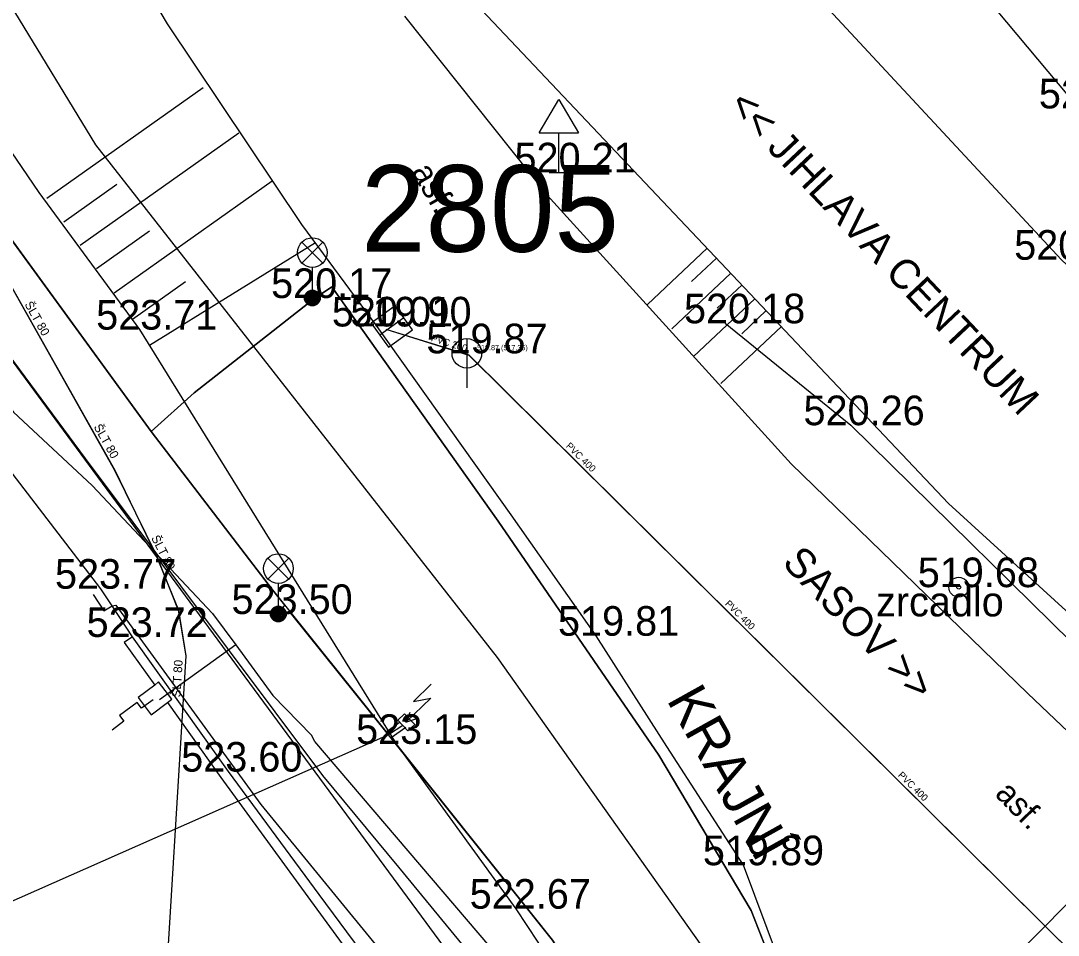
# Model space of a CAD drawing. Extents: x -668867 to -667827, y -1131943 to -1131019.
# Drawn here: x -668556.37 to -668530.11, y -1131413.93 to -1131390.78 of the extents above; entities that cross this region are included whole.
import ezdxf

# ---------------------------------------------------------------- set-up
doc = ezdxf.new("R2010")
doc.units = 0
for name, color, linetype in [('G_Bod_tecka', 7, 'Continuous'), ('G_Bod_vyska', 7, 'Continuous'), ('G_Breh_Teren', 7, 'Continuous'), ('G_Objekty_dopravni', 7, 'Continuous'), ('G_Objekty_technicke', 7, 'Continuous'), ('G_Plochy_zpevnene', 7, 'Continuous'), ('G_Ploty', 7, 'Continuous'), ('G_Ploty_vstupy', 7, 'Continuous'), ('G_Popisy_Nazvy', 7, 'Continuous'), ('G_Popisy_povrchu', 7, 'Continuous'), ('G_Poznamky_odkaz', 7, 'Continuous'), ('G_Site-kanalizace', 7, 'Continuous'), ('G_Site-Rozvadece', 7, 'Continuous'), ('G_Site-Sloupy', 7, 'Continuous'), ('G_Vyskove_srafy', 7, 'Continuous'), ('G_Z_ELsilove_podz_kotovane', 7, 'Continuous'), ('G_Z_KANAL_podz_kotovane', 7, 'Continuous'), ('G_Z_PLYNY_podz_geodeticky', 7, 'Continuous'), ('G_Z_SPOJE_podz_geodeticky', 7, 'Continuous'), ('G_Z_SPOJE_podz_kotovane', 7, 'Continuous'), ('G_Z_SPOJE_podz_priblizne', 7, 'Continuous'), ('G_Z_VODA_podz_kotovane', 7, 'Continuous'), ('G_Zabradli_Svodidla', 7, 'Continuous'), ('Vrstva 1', 7, 'Continuous'), ('Vrstva 12', 7, 'Continuous'), ('Vrstva 17', 7, 'Continuous'), ('Vrstva 2', 7, 'Continuous'), ('Vrstva 25', 7, 'Continuous'), ('Vrstva 3', 7, 'Continuous'), ('Vrstva 4', 7, 'Continuous'), ('Vrstva 8', 7, 'Continuous')]:
    doc.layers.add(name, color=color, linetype=linetype)

msp = doc.modelspace()

# ---------------------------------------------------------------- linework, layer by layer
at = {"layer": 'G_Bod_tecka'}
for p, q in [((-668542.75, -1131394.62), (-668542.75, -1131394.62)), ((-668548.99, -1131397.8), (-668548.99, -1131397.8)), ((-668547.35, -1131398.52), (-668547.35, -1131398.52)), ((-668546.98, -1131398.52), (-668546.98, -1131398.52)), ((-668538.54, -1131398.44), (-668538.54, -1131398.44)), ((-668553.36, -1131398.6), (-668553.36, -1131398.6)), ((-668545.08, -1131399.2), (-668545.08, -1131399.2)), ((-668535.36, -1131401.02), (-668535.36, -1131401.02)), ((-668532.63, -1131405.12), (-668532.63, -1131405.12)), ((-668554.34, -1131405.16), (-668554.34, -1131405.16)), ((-668549.85, -1131405.8), (-668549.85, -1131405.8)), ((-668553.54, -1131406.38), (-668553.54, -1131406.38)), ((-668541.81, -1131406.35), (-668541.81, -1131406.35)), ((-668546.86, -1131409.09), (-668546.86, -1131409.09)), ((-668551.11, -1131409.79), (-668551.11, -1131409.79)), ((-668538.08, -1131412.16), (-668538.08, -1131412.16)), ((-668543.83, -1131413.26), (-668543.83, -1131413.26))]:
    msp.add_line(p, q, dxfattribs=at)
at = {"layer": 'G_Breh_Teren'}
for p, q in [((-668540.27, -1131380.25), (-668529.59, -1131393)), ((-668546.86, -1131409.09), (-668553.36, -1131398.6)), ((-668543.83, -1131413.26), (-668546.86, -1131409.09)), ((-668541.46, -1131416.86), (-668543.83, -1131413.26))]:
    msp.add_line(p, q, dxfattribs=at)
msp.add_lwpolyline([(-668553.36, -1131398.6), (-668555.9, -1131395.13), (-668558.32, -1131391.59), (-668559.57, -1131389.26), (-668560.74, -1131386.88)], dxfattribs=at)
at = {"layer": 'G_Objekty_dopravni'}
for p, q in [((-668543.25, -1131393.62), (-668542.75, -1131392.77)), ((-668542.75, -1131392.77), (-668542.25, -1131393.62)), ((-668543.25, -1131393.62), (-668542.25, -1131393.62)), ((-668542.75, -1131394.62), (-668542.75, -1131393.62)), ((-668543, -1131394.62), (-668542.5, -1131394.62))]:
    msp.add_line(p, q, dxfattribs=at)
at = {"layer": 'G_Objekty_technicke'}
for p, q in [((-668549.255, -1131396.385), (-668548.725, -1131396.915)), ((-668549.255, -1131396.915), (-668548.725, -1131396.385)), ((-668548.99, -1131397.8), (-668548.99, -1131397.025)), ((-668550.115, -1131404.385), (-668549.585, -1131404.915)), ((-668550.115, -1131404.915), (-668549.585, -1131404.385)), ((-668549.85, -1131405.8), (-668549.85, -1131405.025))]:
    msp.add_line(p, q, dxfattribs=at)
for centre, radius in [((-668548.99, -1131396.65), 0.375), ((-668548.99, -1131397.8), 0.2), ((-668548.99, -1131397.8), 0.18), ((-668548.99, -1131397.8), 0.16), ((-668548.99, -1131397.8), 0.14), ((-668548.99, -1131397.8), 0.12), ((-668548.99, -1131397.8), 0.1), ((-668548.99, -1131397.8), 0.08), ((-668548.99, -1131397.8), 0.06), ((-668548.99, -1131397.8), 0.04), ((-668548.99, -1131397.8), 0.02), ((-668549.85, -1131404.65), 0.375), ((-668549.85, -1131405.8), 0.2), ((-668549.85, -1131405.8), 0.18), ((-668549.85, -1131405.8), 0.16), ((-668549.85, -1131405.8), 0.14), ((-668549.85, -1131405.8), 0.12), ((-668549.85, -1131405.8), 0.1), ((-668549.85, -1131405.8), 0.08), ((-668549.85, -1131405.8), 0.06), ((-668549.85, -1131405.8), 0.04), ((-668549.85, -1131405.8), 0.02)]:
    msp.add_circle(centre, radius, dxfattribs=at)
at = {"layer": 'G_Plochy_zpevnene'}
for p, q in [((-668552.66, -1131390.86), (-668557.96, -1131381.87)), ((-668550.58, -1131384.29), (-668532.89, -1131403)), ((-668546.66, -1131390.66), (-668543.05, -1131395.2)), ((-668549.26, -1131395.94), (-668552.66, -1131390.86)), ((-668560.72, -1131393.79), (-668554.74, -1131401.86)), ((-668543.05, -1131395.2), (-668536.87, -1131402)), ((-668554.74, -1131401.86), (-668548.73, -1131409.89)), ((-668536.87, -1131402), (-668530.88, -1131407.81)), ((-668530.88, -1131407.81), (-668520.62, -1131417.64)), ((-668538.08, -1131412.16), (-668540.02, -1131409.15)), ((-668548.73, -1131409.89), (-668546.81, -1131412.21)), ((-668550.29, -1131410.62), (-668545.87, -1131416.03)), ((-668546.81, -1131412.21), (-668544.9, -1131414.53)), ((-668536.3, -1131416.88), (-668538.08, -1131412.16))]:
    msp.add_line(p, q, dxfattribs=at)
for points in [[(-668556.12, -1131366.69), (-668544.69, -1131381.04), (-668530.03, -1131396.83), (-668526.73, -1131399.92), (-668525.48, -1131401.16)], [(-668543.96, -1131403.29), (-668547.35, -1131398.52), (-668549.26, -1131395.94)], [(-668532.89, -1131403), (-668516.7, -1131417.77)], [(-668540.02, -1131409.15), (-668541.81, -1131406.35), (-668543.96, -1131403.29)], [(-668554.06, -1131405.59), (-668553.96, -1131405.58), (-668550.29, -1131410.62)]]:
    msp.add_lwpolyline(points, dxfattribs=at)
at = {"layer": 'G_Ploty'}
for p, q in [((-668554.54, -1131405.31), (-668554.27, -1131405.72)), ((-668554.06, -1131405.59), (-668554.34, -1131405.16)), ((-668554.27, -1131405.72), (-668554.06, -1131405.59)), ((-668553.54, -1131406.38), (-668553.75, -1131406.52)), ((-668551.11, -1131409.79), (-668553.54, -1131406.38)), ((-668553.75, -1131406.52), (-668552.98, -1131407.6)), ((-668552.66, -1131408.04), (-668551.31, -1131409.94))]:
    msp.add_line(p, q, dxfattribs=at)
for points in [[(-668546.17, -1131431.5), (-668545.63, -1131430.94), (-668545.06, -1131429.89), (-668544.61, -1131428.77), (-668544.18, -1131427.6), (-668543.84, -1131426.41), (-668543.67, -1131425.52), (-668543.59, -1131424.62), (-668543.66, -1131423.43), (-668543.76, -1131422.45), (-668544.33, -1131419.8), (-668545.21, -1131418.05), (-668546.52, -1131416), (-668548.82, -1131412.9), (-668551.11, -1131409.79)], [(-668551.31, -1131409.94), (-668549.04, -1131413.05), (-668546.77, -1131416.16), (-668545.49, -1131418.18), (-668544.6, -1131419.87), (-668544.02, -1131422.48), (-668543.89, -1131424.62), (-668543.97, -1131425.48), (-668544.13, -1131426.34), (-668544.47, -1131427.51), (-668544.89, -1131428.65), (-668545.48, -1131430.09)]]:
    msp.add_lwpolyline(points, dxfattribs=at)
at = {"layer": 'G_Ploty_vstupy'}
for p, q in [((-668554.34, -1131405.16), (-668556.78, -1131401.98)), ((-668553.54, -1131406.38), (-668554.06, -1131405.59))]:
    msp.add_line(p, q, dxfattribs=at)
at = {"layer": 'G_Site-kanalizace'}
for p, q in [((-668546.677, -1131398.299), (-668547.283, -1131398.741)), ((-668545.08, -1131398.825), (-668545.08, -1131400.075))]:
    msp.add_line(p, q, dxfattribs=at)
msp.add_lwpolyline([(-668546.897, -1131397.997), (-668547.503, -1131398.439), (-668547.062, -1131399.045), (-668546.456, -1131398.603)], close=True, dxfattribs=at)
msp.add_circle((-668545.08, -1131399.2), 0.375, dxfattribs=at)
at = {"layer": 'G_Site-Rozvadece'}
for p, q in [((-668545.982, -1131407.579), (-668546.433, -1131408.013)), ((-668545.99, -1131407.933), (-668546.62, -1131408.54)), ((-668546.433, -1131408.013), (-668545.99, -1131407.933)), ((-668546.52, -1131408.291), (-668546.62, -1131408.54)), ((-668546.62, -1131408.54), (-668546.367, -1131408.45))]:
    msp.add_line(p, q, dxfattribs=at)
for points in [[(-668552.98, -1131407.6), (-668553.4, -1131407.91), (-668553.07, -1131408.35), (-668552.66, -1131408.04), (-668552.55, -1131407.96), (-668552.88, -1131407.52)], [(-668546.66, -1131408.33), (-668546.83, -1131408.49), (-668546.57, -1131408.76), (-668546.4, -1131408.6)]]:
    msp.add_lwpolyline(points, close=True, dxfattribs=at)
msp.add_lwpolyline([(-668553.02, -1131407.969), (-668553.316, -1131408.187), (-668553.425, -1131408.041), (-668553.868, -1131408.369), (-668553.76, -1131408.517), (-668554.055, -1131408.737)], dxfattribs=at)
at = {"layer": 'G_Site-Sloupy'}
for radius in [0.25, 0.05]:
    msp.add_circle((-668532.63, -1131405.12), radius, dxfattribs=at)
at = {"layer": 'G_Vyskove_srafy'}
for p, q in [((-668551.75, -1131392.48), (-668555.71, -1131395.28)), ((-668550.85, -1131393.63), (-668554.87, -1131396.47)), ((-668550.01, -1131394.84), (-668554.01, -1131397.68)), ((-668553.94, -1131394.93), (-668555.28, -1131395.88)), ((-668553.11, -1131396.11), (-668554.45, -1131397.06)), ((-668548.91, -1131396.4), (-668553.11, -1131399)), ((-668540.51, -1131397.96), (-668539, -1131396.54)), ((-668539.39, -1131397.38), (-668538.76, -1131396.79)), ((-668539.89, -1131398.58), (-668538.4, -1131397.17)), ((-668552.2, -1131397.39), (-668553.54, -1131398.34)), ((-668538.74, -1131398.06), (-668538.11, -1131397.47)), ((-668539.34, -1131399.28), (-668537.79, -1131397.82)), ((-668538.12, -1131398.71), (-668537.5, -1131398.12)), ((-668538.65, -1131399.96), (-668537.12, -1131398.52))]:
    msp.add_line(p, q, dxfattribs=at)
at = {"layer": 'G_Z_ELsilove_podz_kotovane'}
for points in [[(-668553.07, -1131401.18), (-668560.64, -1131390.79), (-668560.52, -1131390.64), (-668560.47, -1131390.57), (-668560.7, -1131390.71), (-668563.76, -1131386.29), (-668564.44, -1131384.76), (-668564.02, -1131383.36), (-668563.33, -1131381.4), (-668564.13, -1131378.78), (-668566.67, -1131376.29), (-668567.21, -1131375.91), (-668568.85, -1131374.12), (-668569.13, -1131373.48), (-668569.4, -1131372.96), (-668569.17, -1131372.68), (-668569.5, -1131372.73), (-668572.15, -1131368.37), (-668573.22, -1131367.75), (-668578.11, -1131371.07)], [(-668578.11, -1131371.07), (-668573.22, -1131367.75), (-668572.15, -1131368.37), (-668569.5, -1131372.73), (-668569.13, -1131373.48), (-668568.85, -1131374.12), (-668567.21, -1131375.91), (-668566.67, -1131376.29), (-668564.13, -1131378.78), (-668563.33, -1131381.4), (-668564.02, -1131383.36), (-668564.44, -1131384.76), (-668563.76, -1131386.29), (-668560.7, -1131390.71), (-668553.07, -1131401.18), (-668550, -1131405.19), (-668547.122, -1131408.782), (-668546.77, -1131408.529)], [(-668553.07, -1131401.18), (-668551.98, -1131400.2), (-668548.96, -1131397.83), (-668548.5, -1131397.52), (-668544.29, -1131403.45), (-668540.22, -1131409.37), (-668537.88, -1131413.31), (-668536.71, -1131416.3), (-668536.24, -1131419.08), (-668536.31, -1131421.23), (-668536.66, -1131422.78), (-668537.01, -1131423.01)], [(-668537.01, -1131423.01), (-668537.67, -1131423.57), (-668538.52, -1131422.5), (-668539.92, -1131418.78), (-668542.91, -1131414.06), (-668547.06, -1131408.86), (-668549.54, -1131405.77), (-668549.85, -1131405.8), (-668549.69, -1131405.58), (-668550, -1131405.19), (-668553.07, -1131401.18)], [(-668546.7, -1131408.62), (-668547.06, -1131408.86), (-668564.886, -1131416.739)], [(-668546.62, -1131408.669), (-668546.998, -1131408.938), (-668542.91, -1131414.06), (-668539.92, -1131418.78), (-668538.52, -1131422.5), (-668537.67, -1131423.57), (-668537.2, -1131423.78), (-668529.577, -1131427.13), (-668528.371, -1131426.735), (-668527.841, -1131427.289)]]:
    msp.add_lwpolyline(points, dxfattribs=at)
at = {"layer": 'G_Z_KANAL_podz_kotovane'}
for p, q in [((-668547.13, -1131398.59), (-668545.03, -1131399.24)), ((-668545.03, -1131399.24), (-668527.51, -1131416.6))]:
    msp.add_line(p, q, dxfattribs=at)
at = {"layer": 'G_Z_PLYNY_podz_geodeticky'}
for points in [[(-668582.9, -1131361.57), (-668582.85, -1131361.72), (-668582.68, -1131361.94), (-668573.97, -1131374.75), (-668573.24, -1131376.14), (-668572.03, -1131378.36), (-668571.85, -1131379.4), (-668569.56, -1131382.9), (-668562.29, -1131393.03), (-668556.55, -1131400.69), (-668554.56, -1131402.55), (-668551.52, -1131405.79), (-668550.93, -1131406.58), (-668549.99, -1131407.86)], [(-668550.93, -1131406.58), (-668552.86, -1131407.97)], [(-668539.19, -1131423.28), (-668539.69, -1131422.75), (-668539.448, -1131421.357), (-668539.738, -1131420.775), (-668539.85, -1131420.52), (-668540, -1131420.18), (-668540.23, -1131419.77), (-668540.318, -1131419.613), (-668540.608, -1131419.031), (-668541.7, -1131418.67), (-668543.02, -1131415.95), (-668548.93, -1131409.03), (-668549.01, -1131408.87), (-668549.99, -1131407.86)], [(-668540, -1131420.18), (-668539.718, -1131419.966), (-668539.42, -1131419.74), (-668538.53, -1131419.1), (-668536.83, -1131418.49), (-668536.65, -1131418.32), (-668531.23, -1131414.49), (-668527.25, -1131410.5), (-668527.07, -1131410.75)]]:
    msp.add_lwpolyline(points, dxfattribs=at)
at = {"layer": 'G_Z_SPOJE_podz_geodeticky'}
for points in [[(-668596.5, -1131371.9), (-668590.06, -1131367.67), (-668586.84, -1131366.73), (-668584.36, -1131366.65), (-668582.43, -1131367.26), (-668580.04, -1131368.79), (-668577.5, -1131371.75), (-668574.51, -1131375.79), (-668573.93, -1131376.72), (-668573.6, -1131376.56), (-668569.12, -1131373.42), (-668568.53, -1131373.04), (-668560.49, -1131384.05), (-668554.48, -1131393.92), (-668544.31, -1131406.9), (-668535.24, -1131419.7), (-668530.52, -1131423.47)], [(-668577.41, -1131372.64), (-668576.75, -1131372.81), (-668574.72, -1131375.63), (-668571.66, -1131379.63), (-668569.93, -1131382), (-668566.96, -1131386.01), (-668566.38, -1131386.07), (-668554.43, -1131402.33), (-668544.84, -1131415.34), (-668542.78, -1131418.73), (-668542.11, -1131420.92), (-668541.19, -1131423.7), (-668539.75, -1131426.96), (-668539.62, -1131427.57), (-668542.44, -1131429.8), (-668548.54, -1131434.11), (-668549.28, -1131434.23), (-668549.75, -1131434.41), (-668552.5, -1131436.89), (-668555.29, -1131438.73), (-668558.67, -1131441.06), (-668558.78, -1131441.24), (-668563.11, -1131444.25), (-668563.75, -1131444.7)]]:
    msp.add_lwpolyline(points, dxfattribs=at)
at = {"layer": 'G_Z_SPOJE_podz_kotovane'}
msp.add_lwpolyline([(-668577.41, -1131372.64), (-668576.75, -1131372.81), (-668574.72, -1131375.63), (-668571.66, -1131379.63), (-668569.93, -1131382), (-668566.96, -1131386.01), (-668566.38, -1131386.07), (-668554.43, -1131402.33), (-668544.84, -1131415.34), (-668542.78, -1131418.73), (-668542.11, -1131420.92), (-668541.19, -1131423.7), (-668539.75, -1131426.96), (-668539.62, -1131427.57), (-668542.44, -1131429.8), (-668548.54, -1131434.11), (-668549.28, -1131434.23), (-668549.75, -1131434.41), (-668552.5, -1131436.89), (-668555.29, -1131438.73), (-668558.67, -1131441.06), (-668558.78, -1131441.24), (-668563.11, -1131444.25), (-668563.75, -1131444.7)], dxfattribs=at)
at = {"layer": 'G_Z_SPOJE_podz_priblizne'}
for points in [[(-668596.5, -1131371.9), (-668590.06, -1131367.67), (-668586.84, -1131366.73), (-668584.36, -1131366.65), (-668582.43, -1131367.26), (-668580.04, -1131368.79), (-668577.5, -1131371.75), (-668574.51, -1131375.79), (-668573.93, -1131376.72), (-668573.6, -1131376.56), (-668569.12, -1131373.42), (-668568.53, -1131373.04), (-668560.49, -1131384.05), (-668554.48, -1131393.92), (-668544.31, -1131406.9), (-668535.24, -1131419.7), (-668530.52, -1131423.47)], [(-668577.41, -1131372.64), (-668576.75, -1131372.81), (-668574.72, -1131375.63), (-668571.66, -1131379.63), (-668569.93, -1131382), (-668566.96, -1131386.01), (-668566.38, -1131386.07), (-668554.43, -1131402.33), (-668544.84, -1131415.34), (-668542.78, -1131418.73), (-668542.11, -1131420.92), (-668541.19, -1131423.7), (-668539.75, -1131426.96), (-668539.62, -1131427.57), (-668542.44, -1131429.8), (-668548.54, -1131434.11), (-668549.28, -1131434.23), (-668549.75, -1131434.41), (-668552.5, -1131436.89), (-668555.29, -1131438.73), (-668558.67, -1131441.06), (-668558.78, -1131441.24), (-668563.11, -1131444.25), (-668563.75, -1131444.7)]]:
    msp.add_lwpolyline(points, dxfattribs=at)
at = {"layer": 'G_Z_VODA_podz_kotovane'}
msp.add_lwpolyline([(-668570.57, -1131372.24), (-668566.34, -1131379.16), (-668564.69, -1131382.1), (-668562.36, -1131386.61), (-668558.8, -1131393.18), (-668557.41, -1131396.09), (-668553.99, -1131402.16), (-668552.94, -1131404.32), (-668552.38, -1131405.7), (-668552.19, -1131406.86), (-668552.79, -1131416.65), (-668552.99, -1131419.99), (-668553.27, -1131424.07), (-668553.7, -1131429), (-668553.71, -1131429.07), (-668554.21, -1131434.2), (-668554.35, -1131436.47), (-668554.34, -1131437.86), (-668554.5, -1131439.75), (-668554.99, -1131442.14), (-668555.27, -1131443.01), (-668555.95, -1131443.46), (-668557.01, -1131444.17), (-668559.06, -1131445.68)], dxfattribs=at)
at = {"layer": 'G_Zabradli_Svodidla'}
msp.add_lwpolyline([(-668538.54, -1131398.44), (-668535.36, -1131401.02), (-668528.77, -1131407.5), (-668522.71, -1131412.95), (-668516.76, -1131417.85)], dxfattribs=at)
at = {"layer": 'Vrstva 1'}
msp.add_line((-668548.96, -1131397.83), (-668548.96, -1131397.83), dxfattribs=at)
at = {"layer": 'Vrstva 12'}
for p, q in [((-668547.13, -1131398.59), (-668545.026, -1131399.243)), ((-668545.026, -1131399.243), (-668527.513, -1131416.6))]:
    msp.add_line(p, q, dxfattribs=at)
at = {"layer": 'Vrstva 17'}
for p, q in [((-668553.07, -1131401.18), (-668560.64, -1131390.79)), ((-668548.5, -1131397.52), (-668548.96, -1131397.83)), ((-668544.29, -1131403.45), (-668548.5, -1131397.52)), ((-668551.98, -1131400.2), (-668548.96, -1131397.83)), ((-668548.96, -1131397.83), (-668551.98, -1131400.2)), ((-668553.07, -1131401.18), (-668551.98, -1131400.2)), ((-668551.98, -1131400.2), (-668553.07, -1131401.18)), ((-668550, -1131405.19), (-668553.07, -1131401.18)), ((-668540.22, -1131409.37), (-668544.29, -1131403.45)), ((-668549.69, -1131405.58), (-668550, -1131405.19)), ((-668549.85, -1131405.8), (-668549.69, -1131405.58)), ((-668549.54, -1131405.77), (-668549.85, -1131405.8)), ((-668547.06, -1131408.86), (-668549.54, -1131405.77)), ((-668542.91, -1131414.06), (-668547.06, -1131408.86)), ((-668537.88, -1131413.31), (-668540.22, -1131409.37)), ((-668536.71, -1131416.3), (-668537.88, -1131413.31))]:
    msp.add_line(p, q, dxfattribs=at)
at = {"layer": 'Vrstva 25'}
msp.add_lwpolyline([(-668570.574, -1131372.245), (-668566.339, -1131379.165), (-668564.692, -1131382.104), (-668562.355, -1131386.61), (-668558.797, -1131393.184), (-668557.411, -1131396.094), (-668553.994, -1131402.159), (-668552.936, -1131404.317), (-668552.382, -1131405.702), (-668552.191, -1131406.862), (-668552.79, -1131416.652), (-668552.993, -1131419.994), (-668553.272, -1131424.072), (-668553.698, -1131429.005), (-668553.707, -1131429.074), (-668554.206, -1131434.199), (-668554.348, -1131436.47), (-668554.341, -1131437.855), (-668554.499, -1131439.751), (-668554.987, -1131442.142), (-668555.275, -1131443.005), (-668555.95, -1131443.457), (-668557.01, -1131444.169), (-668559.059, -1131445.682)], dxfattribs=at)
at = {"layer": 'Vrstva 8'}
msp.add_line((-668545.026, -1131399.243), (-668545.026, -1131399.243), dxfattribs=at)

# ---------------------------------------------------------------- texts
at = {"layer": 'G_Bod_vyska'}
for s, p in [('522.18', (-668530.602, -1131393)), ('520.21', (-668543.874, -1131394.62)), ('520.20', (-668531.227, -1131396.83)), ('520.17', (-668550.034, -1131397.8)), ('520.01', (-668548.496, -1131398.52)), ('519.90', (-668548.028, -1131398.52)), ('520.18', (-668539.584, -1131398.44)), ('523.71', (-668554.462, -1131398.6)), ('519.87', (-668546.104, -1131399.2)), ('520.26', (-668536.559, -1131401.02)), ('523.77', (-668555.504, -1131405.16)), ('519.68', (-668533.668, -1131405.12)), ('523.50', (-668551.036, -1131405.8)), ('523.72', (-668554.704, -1131406.38)), ('519.81', (-668542.773, -1131406.35)), ('523.15', (-668547.882, -1131409.09)), ('523.60', (-668552.309, -1131409.79)), ('519.89', (-668539.106, -1131412.16)), ('522.67', (-668545.008, -1131413.26))]:
    msp.add_text(s, height=0.75, dxfattribs=at).set_placement(p)
at = {"layer": 'G_Popisy_Nazvy'}
msp.add_text('KRAJNÍ', height=1, rotation=299.1618, dxfattribs=at).set_placement((-668540.035, -1131407.971))
at = {"layer": 'G_Popisy_povrchu'}
for rotation, p in [(299.732, (-668546.492, -1131394.594)), (314.0793, (-668531.738, -1131410.378))]:
    msp.add_text('asf.', height=0.6, rotation=rotation, dxfattribs=at).set_placement(p)
at = {"layer": 'G_Poznamky_odkaz'}
for s, rotation, p in [('<< JIHLAVA CENTRUM', 313.3381, (-668538.502, -1131392.959)), ('SASOV >>', 314.0793, (-668537.125, -1131404.531))]:
    msp.add_text(s, height=0.75, rotation=rotation, dxfattribs=at).set_placement(p)
msp.add_text('zrcadlo', height=0.75, dxfattribs=at).set_placement((-668534.723, -1131405.86))
at = {"layer": 'Vrstva 2'}
msp.add_text('519.87 (517.36)', height=0.13163, dxfattribs=at).set_placement((-668544.821, -1131399.121))
at = {"layer": 'Vrstva 3'}
for s, height, rotation, p in [('CYKY 4Bx10', 2.1939, 310.9567, (-668536.224, -1131382.452)), ('PVC 200', 0.1755, 342.7535, (-668545.999, -1131398.886)), ('PVC 400', 0.1755, 315.2285, (-668542.586, -1131401.561)), ('PVC 400', 0.1755, 315.2524, (-668538.559, -1131405.554)), ('PVC 400', 0.1755, 315.2524, (-668534.18, -1131409.893))]:
    msp.add_text(s, height=height, rotation=rotation, dxfattribs=at).set_placement(p)
at = {"layer": 'Vrstva 4'}
msp.add_text('2805', height=2.1939, dxfattribs=at).set_placement((-668547.757, -1131396.629))
for rotation, p in [(299.3781, (-668556.281, -1131397.958)), (299.3781, (-668554.531, -1131401.063)), (297.2115, (-668553.075, -1131403.872)), (86.429, (-668552.328, -1131407.912))]:
    msp.add_text('ŠLT 80', height=0.2194, rotation=rotation, dxfattribs=at).set_placement(p)

doc.saveas('drawing.dxf')
